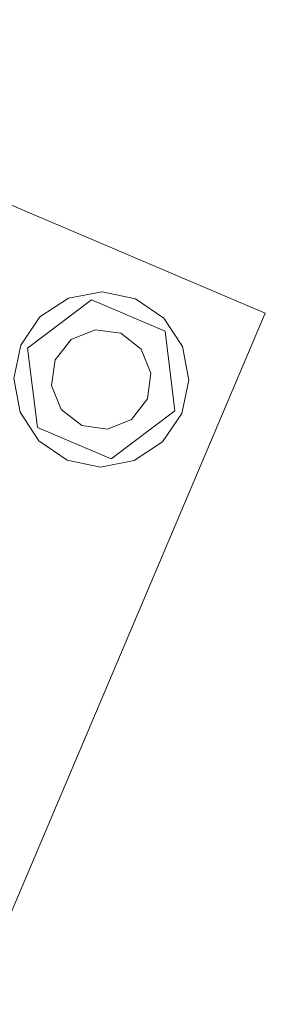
# Model space of a CAD drawing. Header units: millimetres. Extents: x -4738 to 65662, y -68080 to 6847.
# Tile 572 of 656: x 19641 to 19680, y -16913 to -16755. Entities that reach past the tile are written whole.
import ezdxf

# ---------------------------------------------------------------- set-up
doc = ezdxf.new("R2010")
doc.units = ezdxf.units.MM
doc.layers.add('superior_C10', color=7, linetype='Continuous', lineweight=0)

msp = doc.modelspace()

# ---------------------------------------------------------------- linework, layer by layer
at = {"layer": 'superior_C10'}
for p, q in [((19569.519, -16755.497), (19679.979, -16802.386)), ((19643.942, -16802.996), (19648.51, -16800.001)), ((19648.51, -16800.001), (19653.877, -16798.982)), ((19653.877, -16798.982), (19659.225, -16800.094)), ((19659.225, -16800.094), (19663.74, -16803.169)), ((19641.972, -16807.98), (19652.194, -16800.277)), ((19652.194, -16800.277), (19663.977, -16805.278)), ((19679.979, -16802.386), (19633.089, -16912.846)), ((19640.867, -16807.511), (19643.942, -16802.996)), ((19663.74, -16803.169), (19666.735, -16807.737)), ((19648.94, -16806.592), (19652.779, -16805.041)), ((19652.779, -16805.041), (19656.88, -16805.617)), ((19656.88, -16805.617), (19660.143, -16808.167)), ((19663.977, -16805.278), (19665.536, -16817.983)), ((19639.755, -16812.859), (19640.867, -16807.511)), ((19643.531, -16820.684), (19641.972, -16807.98)), ((19646.39, -16809.855), (19648.94, -16806.592)), ((19666.735, -16807.737), (19667.754, -16813.104)), ((19660.143, -16808.167), (19661.694, -16812.007)), ((19645.814, -16813.956), (19646.39, -16809.855)), ((19661.694, -16812.007), (19661.118, -16816.107)), ((19640.773, -16818.226), (19639.755, -16812.859)), ((19647.365, -16817.796), (19645.814, -16813.956)), ((19667.754, -16813.104), (19666.641, -16818.452)), ((19661.118, -16816.107), (19658.568, -16819.371)), ((19643.768, -16822.794), (19640.773, -16818.226)), ((19650.628, -16820.345), (19647.365, -16817.796)), ((19665.536, -16817.983), (19655.314, -16825.686)), ((19666.641, -16818.452), (19663.567, -16822.967)), ((19654.729, -16820.922), (19650.628, -16820.345)), ((19658.568, -16819.371), (19654.729, -16820.922)), ((19655.314, -16825.686), (19643.531, -16820.684)), ((19648.284, -16825.868), (19643.768, -16822.794)), ((19663.567, -16822.967), (19658.998, -16825.962)), ((19653.632, -16826.981), (19648.284, -16825.868)), ((19658.998, -16825.962), (19653.632, -16826.981))]:
    msp.add_line(p, q, dxfattribs=at)

doc.saveas('drawing.dxf')
